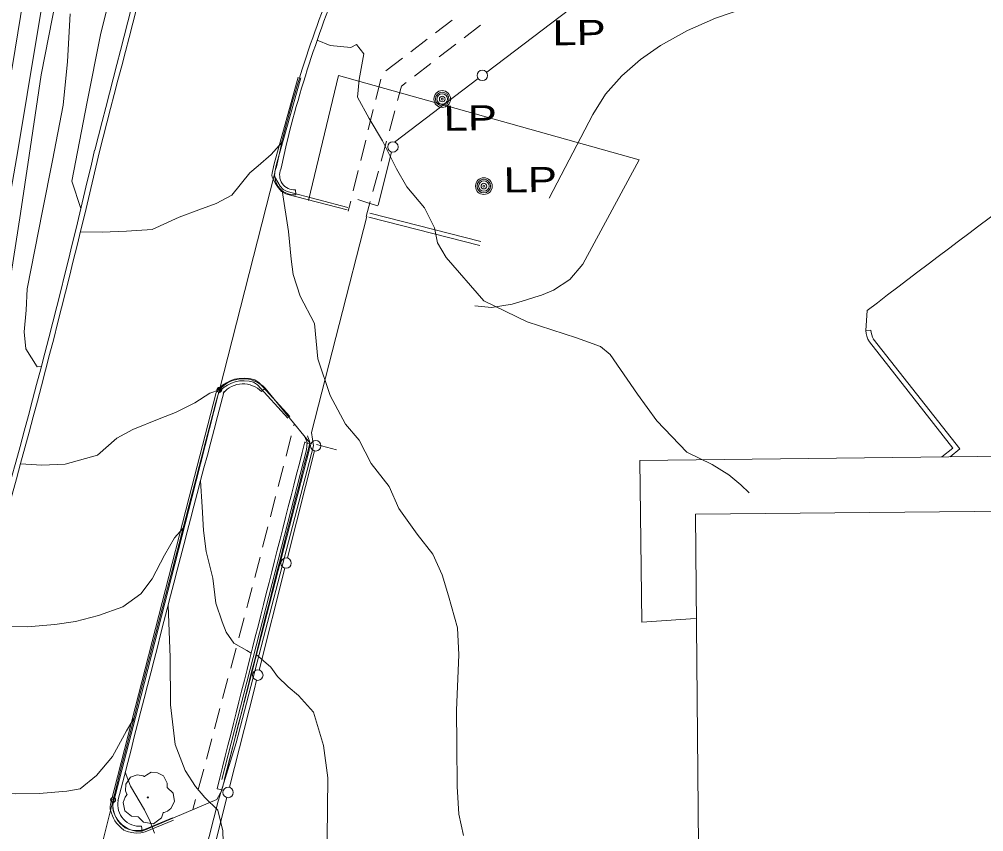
# Model space of a CAD drawing. Extents: x 2361284 to 2366480, y 6976556 to 6985346.
# Drawn here: x 2365183.3 to 2365368, y 6980179.9 to 6980335.4 of the extents above; entities that cross this region are included whole.
import ezdxf

# ---------------------------------------------------------------- set-up
doc = ezdxf.new("R2010")
doc.units = 0
doc.header["$LTSCALE"] = 1.9
doc.header["$PDMODE"] = 32
doc.header["$PDSIZE"] = 0.95
for name, color, linetype, lineweight in [('12', 7, 'Continuous', 13), ('13', 7, 'Continuous', 13), ('16', 7, 'Continuous', 13), ('19', 7, 'Continuous', 13), ('3', 7, 'Continuous', 13), ('4', 7, 'Continuous', 13), ('5', 7, 'Continuous', 13), ('7', 7, 'Continuous', 13)]:
    doc.layers.add(name, color=color, linetype=linetype, lineweight=lineweight)

msp = doc.modelspace()

# ---------------------------------------------------------------- linework, layer by layer
at = {"layer": '12'}
for points in [[(2365201.561, 6980486.209), (2365201.193, 6980483.866), (2365199.86, 6980478.923), (2365199.024, 6980468.994), (2365200.388, 6980460.167), (2365201.896, 6980445.671), (2365201.447, 6980432.976), (2365199.992, 6980419.81), (2365199.032, 6980411.391), (2365198.753, 6980398.678), (2365197.934, 6980389.119), (2365195.93, 6980372.68), (2365194.021, 6980356.771), (2365191.092, 6980343.032), (2365187.525, 6980324.776), (2365185.231, 6980309.324), (2365183.556, 6980298.248), (2365180.86, 6980281.021)], [(2365221.62, 6980264.488), (2365219.806, 6980263.811), (2365216.893, 6980262.003), (2365213.211, 6980260.118), (2365210.092, 6980258.928), (2365205.081, 6980256.9), (2365201.977, 6980255.201), (2365198.287, 6980251.996), (2365192.124, 6980250.247), (2365187.646, 6980250.034), (2365183.542, 6980250.315)], [(2365227.719, 6980214.093), (2365226.855, 6980214.564), (2365224.401, 6980216.011), (2365222.911, 6980218.127), (2365222.182, 6980220.1), (2365220.958, 6980223.67), (2365220.353, 6980228.424), (2365219.094, 6980233.513), (2365218.576, 6980237.538), (2365218.333, 6980242.055), (2365218.035, 6980247.083)], [(2365267.899, 6980126.961), (2365267.061, 6980127.803), (2365265.962, 6980131.952), (2365265.329, 6980135.437), (2365263.806, 6980138.882), (2365260.28, 6980140.619), (2365257.599, 6980141.813), (2365251.771, 6980144.578), (2365249.122, 6980147.603), (2365246.584, 6980150.549), (2365242.546, 6980153.481), (2365240.911, 6980157.204), (2365240.852, 6980159.155), (2365241.571, 6980165.562), (2365242.256, 6980172.379), (2365242.287, 6980178.681), (2365242.377, 6980190.211), (2365241.558, 6980196.403), (2365239.637, 6980202.806), (2365236.777, 6980205.979), (2365234.801, 6980207.631), (2365232.753, 6980209.601), (2365231.486, 6980211.429), (2365228.642, 6980213.841)]]:
    msp.add_lwpolyline(points, dxfattribs=at)
at = {"layer": '13'}
for points in [[(2365196.379, 6980486.35), (2365196.236, 6980484.619), (2365195.424, 6980480.561), (2365194.863, 6980474.325), (2365194.423, 6980465.919), (2365194.662, 6980454.492), (2365195.998, 6980444.394), (2365197.268, 6980433.866), (2365195.872, 6980425.012), (2365194.635, 6980414.159), (2365193.468, 6980400.198), (2365191.624, 6980388.049), (2365190.248, 6980380.246), (2365188.666, 6980368.88), (2365186.802, 6980357.652), (2365185.476, 6980348.809), (2365184.047, 6980339.125), (2365182.037, 6980326.584), (2365178.966, 6980309.814), (2365177.469, 6980301.21), (2365175.133, 6980287.057), (2365174.152, 6980282.967)], [(2365206.651, 6980486.068), (2365206.493, 6980484.876), (2365205.815, 6980479.379), (2365205.011, 6980469.221), (2365205.852, 6980459.729), (2365206.537, 6980447.565), (2365207, 6980437.828), (2365206.844, 6980422.717), (2365206.647, 6980415.043), (2365206.183, 6980403.849), (2365205.907, 6980393.955), (2365204.764, 6980382.814), (2365203.097, 6980371.958), (2365200.644, 6980357.554), (2365200.469, 6980347.552), (2365200.482, 6980338.851), (2365198.883, 6980332.445), (2365196.325, 6980319.611), (2365193.379, 6980304.411), (2365195.118, 6980299.208)], [(2365187.723, 6980338.67), (2365184.81, 6980321.022), (2365183.032, 6980310.223), (2365181.25, 6980299.946), (2365178.933, 6980285.923), (2365175.905, 6980274.284), (2365173.904, 6980263.864), (2365171.912, 6980251.395), (2365170.139, 6980241.196), (2365168.319, 6980230.65), (2365167.085, 6980222.618), (2365167.041, 6980217.786), (2365167.18, 6980213.737), (2365167.958, 6980209.735), (2365169.731, 6980206.282)], [(2365193.064, 6980336.461), (2365192.541, 6980327.344), (2365191.731, 6980318.957), (2365189.641, 6980308.356), (2365187.732, 6980298.747), (2365184.843, 6980283.829), (2365184.642, 6980279.747), (2365184.222, 6980275.553), (2365184.582, 6980272.356), (2365186.76, 6980268.856), (2365187.536, 6980268.954)], [(2365323.083, 6980244.742), (2365321.478, 6980246.287), (2365319.16, 6980248.235), (2365316.011, 6980250.215), (2365311.168, 6980252.539), (2365305.381, 6980258.564), (2365301.692, 6980263.659), (2365296.43, 6980271.26), (2365294.574, 6980272.749), (2365289.989, 6980274.458), (2365280.55, 6980277.519), (2365272.24, 6980281.53), (2365265.051, 6980289.823), (2365263.424, 6980292.638), (2365262.837, 6980295.482), (2365260.892, 6980299.293), (2365257.513, 6980303.331), (2365255.55, 6980306.782), (2365252.879, 6980312.158), (2365250.277, 6980316.414), (2365248.088, 6980320.493), (2365248.376, 6980323.875), (2365249.309, 6980328.814), (2365247.913, 6980330.571), (2365246.808, 6980330.02), (2365242.854, 6980330.363), (2365240.354, 6980331.399)], [(2365233.552, 6980311.785), (2365231.553, 6980309.524), (2365229.022, 6980307.37), (2365227.425, 6980305.995), (2365224.006, 6980301.712), (2365221.011, 6980300.114), (2365217.672, 6980298.922), (2365213.925, 6980297.506), (2365208.737, 6980295.178), (2365203.85, 6980294.841), (2365199.202, 6980294.677), (2365195.011, 6980294.687)], [(2365268.393, 6980179.149), (2365267.494, 6980183.24), (2365267.184, 6980188.557), (2365267.077, 6980196.626), (2365267.025, 6980203.147), (2365267.222, 6980207.669), (2365267.504, 6980213.741), (2365267.235, 6980218.929), (2365265.517, 6980225.054), (2365264.289, 6980229.062), (2365262.511, 6980233.035), (2365259.525, 6980236.837), (2365256.008, 6980241.763), (2365254.158, 6980245.976), (2365250.715, 6980250.364), (2365248.363, 6980254.832), (2365245.803, 6980257.928), (2365242.841, 6980263.41), (2365240.454, 6980270.407), (2365239.83, 6980277.162), (2365237.12, 6980282.436), (2365235.751, 6980286.533), (2365235.353, 6980289.491), (2365234.842, 6980294.766), (2365233.629, 6980302.614)], [(2365214.652, 6980237.96), (2365213.049, 6980236.165), (2365211.12, 6980232.847), (2365208.743, 6980228.284), (2365206.6, 6980225.413), (2365203.134, 6980222.94), (2365198.49, 6980221.275), (2365194.07, 6980220.113), (2365190.105, 6980219.575), (2365184.808, 6980219.115), (2365181.447, 6980219.263), (2365174.958, 6980220.271)], [(2365222.554, 6980171.442), (2365222.263, 6980180.06), (2365221.345, 6980184.001), (2365218.832, 6980186.457), (2365217.082, 6980188.55), (2365215.062, 6980191.621), (2365213.185, 6980196.614), (2365212.283, 6980204.196), (2365212.226, 6980213.315), (2365211.802, 6980223.183)], [(2365205.247, 6980201.569), (2365203.85, 6980199.205), (2365201.136, 6980194.319), (2365198.071, 6980190.65), (2365194.985, 6980188.13), (2365192.439, 6980187.666), (2365187.123, 6980187.245), (2365182.512, 6980187.182), (2365176.659, 6980187.576), (2365171.306, 6980188.895), (2365166.16, 6980191.616)], [(2365209.186, 6980179.606), (2365208.303, 6980181.998), (2365207.313, 6980184.087), (2365204.58, 6980188.612), (2365203.615, 6980191.312)]]:
    msp.add_lwpolyline(points, dxfattribs=at)
at = {"layer": '16'}
for points in [[(2365203.955, 6980187.035), (2365203.975, 6980187.046), (2365203.895, 6980187.115), (2365203.659, 6980187.743), (2365203.696, 6980189.023), (2365204.584, 6980190.322), (2365205.89, 6980190.804), (2365207.011, 6980190.615), (2365207.243, 6980190.487), (2365207.313, 6980190.487), (2365207.362, 6980190.528), (2365207.71, 6980190.821), (2365208.575, 6980191.27), (2365209.786, 6980191.201), (2365210.902, 6980190.612), (2365211.635, 6980189.189), (2365211.643, 6980188.329)], [(2365211.633, 6980188.348), (2365212.773, 6980187.289), (2365213.059, 6980185.702), (2365212.351, 6980184.375), (2365211.696, 6980183.829), (2365211.028, 6980183.612), (2365210.878, 6980183.601), (2365210.859, 6980183.491), (2365210.538, 6980182.588), (2365208.999, 6980181.423), (2365207.106, 6980181.705), (2365206.207, 6980182.647), (2365206.136, 6980182.776), (2365206.016, 6980182.755), (2365204.805, 6980182.873), (2365203.535, 6980183.871), (2365203.19, 6980185.508), (2365203.56, 6980186.532), (2365203.886, 6980186.975), (2365203.955, 6980187.025)]]:
    msp.add_lwpolyline(points, dxfattribs=at)
msp.add_circle((2365207.921, 6980186.463), 0.1, dxfattribs=at)
at = {"layer": '19'}
for p, q in [((2365263.022, 6980332.835), (2365266.199, 6980335.256)), ((2365271.648, 6980334.278), (2365268.482, 6980331.837)), ((2365258.257, 6980329.199), (2365261.434, 6980331.62)), ((2365266.893, 6980330.621), (2365263.726, 6980328.181)), ((2365253.492, 6980325.554), (2365256.669, 6980327.984)), ((2365262.138, 6980326.956), (2365258.972, 6980324.516)), ((2365251.573, 6980320.056), (2365252.527, 6980323.934)), ((2365250.138, 6980314.222), (2365251.091, 6980318.112)), ((2365255.225, 6980317.891), (2365254.171, 6980314.031)), ((2365248.704, 6980308.387), (2365249.657, 6980312.278)), ((2365253.65, 6980312.096), (2365252.596, 6980308.234)), ((2365247.269, 6980302.554), (2365248.222, 6980306.443)), ((2365252.075, 6980306.299), (2365251.02, 6980302.439)), ((2365246.306, 6980298.664), (2365246.787, 6980300.609)), ((2365250.499, 6980300.504), (2365249.726, 6980297.657)), ((2365235.886, 6980257.603), (2365235.973, 6980257.944)), ((2365234.391, 6980251.799), (2365235.384, 6980255.668)), ((2365232.897, 6980245.994), (2365233.89, 6980249.864)), ((2365231.402, 6980240.189), (2365232.395, 6980244.058)), ((2365229.907, 6980234.385), (2365230.901, 6980238.255)), ((2365228.401, 6980228.581), (2365229.405, 6980232.451)), ((2365225.342, 6980216.98), (2365226.375, 6980220.84)), ((2365223.787, 6980211.186), (2365224.82, 6980215.045)), ((2365222.242, 6980205.391), (2365223.275, 6980209.251)), ((2365220.697, 6980199.595), (2365221.73, 6980203.456)), ((2365219.142, 6980193.8), (2365220.175, 6980197.66)), ((2365217.587, 6980188.005), (2365218.62, 6980191.865)), ((2365216.544, 6980184.135), (2365217.065, 6980186.07))]:
    msp.add_line(p, q, dxfattribs=at)
for points in [[(2365257.383, 6980323.292), (2365256.5, 6980322.613), (2365255.746, 6980319.826)], [(2365226.887, 6980222.776), (2365227.09, 6980223.518), (2365227.9, 6980226.646)]]:
    msp.add_lwpolyline(points, dxfattribs=at)
at = {"layer": '3'}
for p, q in [((2365197.74, 6980310.329), (2365197.746, 6980310.354)), ((2365198.675, 6980310.112), (2365198.675, 6980310.113)), ((2365232.209, 6980305.73), (2365221.62, 6980264.488)), ((2365236.186, 6980302.768), (2365236.256, 6980301.809)), ((2365234.447, 6980301.958), (2365246.08, 6980298.914)), ((2365271.502, 6980292.108), (2365250.26, 6980297.525)), ((2365271.7, 6980292.883), (2365250.458, 6980298.301)), ((2365346.388, 6980275.885), (2365345.429, 6980275.846)), ((2365220.934, 6980263.692), (2365215.848, 6980243.94)), ((2365221.418, 6980263.567), (2365216.332, 6980243.815)), ((2365222.354, 6980263.869), (2365222.548, 6980264.242)), ((2365229.704, 6980264.135), (2365230.378, 6980264.811)), ((2365238.937, 6980254.302), (2365230.388, 6980264.801)), ((2365239.651, 6980253.79), (2365239.269, 6980256.332)), ((2365237.966, 6980254.393), (2365238.899, 6980254.162)), ((2365238.008, 6980255.47), (2365238.41, 6980254.4)), ((2365238.41, 6980254.4), (2365238.296, 6980252.993)), ((2365238.476, 6980255.646), (2365238.918, 6980254.47)), ((2365238.918, 6980254.47), (2365238.791, 6980252.91)), ((2365238.296, 6980252.993), (2365222.068, 6980189.871)), ((2365238.791, 6980252.91), (2365222.552, 6980189.746)), ((2365423.216, 6980252.363), (2365302.157, 6980250.974)), ((2365302.157, 6980250.974), (2365302.517, 6980220.02)), ((2365215.848, 6980243.94), (2365205.502, 6980203.591)), ((2365205.987, 6980203.466), (2365216.332, 6980243.815)), ((2365302.517, 6980220.02), (2365312.826, 6980220.693)), ((2365200.76, 6980185.181), (2365205.502, 6980203.591)), ((2365221.186, 6980188.129), (2365222.118, 6980187.898)), ((2365201.275, 6980186.02), (2365190.347, 6980142.604)), ((2365202.205, 6980185.784), (2365202.22, 6980185.853)), ((2365206.723, 6980180.973), (2365206.812, 6980180.013))]:
    msp.add_line(p, q, dxfattribs=at)
for points in [[(2365397.032, 6980376.8), (2365359.511, 6980347.64), (2365356.127, 6980345.337), (2365352.467, 6980343.461), (2365348.603, 6980342.044), (2365344.605, 6980341.117), (2365328.044, 6980338.873), (2365322.275, 6980337.513), (2365316.652, 6980335.623), (2365311.234, 6980333.229)], [(2365311.234, 6980333.229), (2365306.08, 6980330.356), (2365302.262, 6980327.702), (2365298.703, 6980324.595), (2365295.59, 6980321.077), (2365293.106, 6980317.19), (2365284.766, 6980301.132)], [(2365238.69, 6980300.712), (2365244.432, 6980324.652), (2365302.033, 6980308.481), (2365291.201, 6980288.536), (2365288.758, 6980285.591), (2365285.58, 6980283.548), (2365283.286, 6980282.608), (2365282.011, 6980282.212), (2365280.239, 6980281.651), (2365277.672, 6980280.898), (2365273.735, 6980280.264), (2365270.559, 6980280.541)], [(2365236.723, 6980324.334), (2365232.101, 6980307.761), (2365231.773, 6980306.292), (2365231.716, 6980305.948), (2365231.7, 6980305.562), (2365231.758, 6980305.155), (2365231.907, 6980304.796), (2365232.369, 6980303.994), (2365232.874, 6980303.178), (2365233.534, 6980302.432), (2365234.338, 6980302.001)], [(2365237.205, 6980324.2), (2365232.586, 6980307.64), (2365232.264, 6980306.196), (2365232.214, 6980305.897), (2365232.202, 6980305.588), (2365232.244, 6980305.288), (2365232.357, 6980305.018), (2365232.798, 6980304.251), (2365233.277, 6980303.477), (2365233.849, 6980302.83), (2365234.574, 6980302.442), (2365246.206, 6980299.397)], [(2365233.551, 6980311.784), (2365233.552, 6980311.785), (2365232.546, 6980307.134), (2365232.545, 6980307.134)], [(2365234.484, 6980311.557), (2365234.493, 6980311.583), (2365233.488, 6980306.933), (2365233.418, 6980306.735)], [(2365249.864, 6980297.664), (2365239.239, 6980256.337), (2365239.269, 6980256.332)], [(2365345.692, 6980279.678), (2365345.693, 6980279.678), (2365345.429, 6980275.846)], [(2365346.089, 6980273.672), (2365346.089, 6980273.672), (2365362.083, 6980253.323), (2365359.996, 6980251.637)], [(2365346.91, 6980274.169), (2365346.843, 6980274.269), (2365363.426, 6980253.176), (2365361.543, 6980251.655)], [(2365235.124, 6980259.403), (2365229.226, 6980265.805), (2365228.4, 6980266.381), (2365227.395, 6980266.655), (2365226.374, 6980266.719), (2365225.39, 6980266.676), (2365224.534, 6980266.521), (2365223.717, 6980266.216), (2365222.961, 6980265.822), (2365222.245, 6980265.38), (2365221.834, 6980265.069), (2365221.454, 6980264.68), (2365221.14, 6980264.22), (2365220.953, 6980263.752)], [(2365234.757, 6980259.064), (2365228.895, 6980265.426), (2365228.185, 6980265.922), (2365227.313, 6980266.159), (2365226.37, 6980266.218), (2365225.446, 6980266.178), (2365224.667, 6980266.037), (2365223.921, 6980265.758), (2365223.208, 6980265.387), (2365222.528, 6980264.966), (2365222.165, 6980264.693), (2365221.842, 6980264.362), (2365221.584, 6980263.984), (2365221.418, 6980263.567)], [(2365313.697, 6980133.02), (2365244.878, 6980153.552), (2365212.036, 6980148.966), (2365221.403, 6980185.734), (2365224.852, 6980196.928), (2365239.651, 6980253.79)], [(2365212.657, 6980182.549), (2365207.275, 6980180.356), (2365206.519, 6980180.157), (2365205.717, 6980180.125), (2365204.908, 6980180.224), (2365204.134, 6980180.417), (2365203.608, 6980180.659), (2365203.137, 6980181.013), (2365202.71, 6980181.435), (2365202.318, 6980181.882), (2365202.03, 6980182.273), (2365201.791, 6980182.697), (2365201.592, 6980183.144), (2365201.424, 6980183.602), (2365201.313, 6980183.957), (2365201.23, 6980184.325), (2365201.199, 6980184.695), (2365201.244, 6980185.057), (2365205.987, 6980203.466)], [(2365206.812, 6980180.013), (2365221.105, 6980186.069), (2365222.138, 6980187.928)], [(2365212.846, 6980182.086), (2365207.433, 6980179.88), (2365206.593, 6980179.66), (2365205.696, 6980179.624), (2365204.817, 6980179.731), (2365203.967, 6980179.943), (2365203.351, 6980180.227), (2365202.81, 6980180.633), (2365202.346, 6980181.092), (2365201.928, 6980181.568), (2365201.609, 6980182.001), (2365201.344, 6980182.473), (2365201.129, 6980182.956), (2365200.951, 6980183.441), (2365200.83, 6980183.827), (2365200.735, 6980184.249), (2365200.697, 6980184.705), (2365200.748, 6980185.118)]]:
    msp.add_lwpolyline(points, dxfattribs=at)
for centre, radius, start, end in [((2341678.824, 6986413.794), 24297.976, 345.45198, 345.87711), ((2341678.824, 6986413.794), 24298.937, 345.45198, 345.87711), ((2365441.105, 6980261.187), 213.632, 155.72104, 166.29971), ((2365441.105, 6980261.187), 212.672, 155.72104, 166.29972), ((2368356.289, 6976330), 4966.252, 126.41536, 127.31605), ((2363698.685, 6980658.001), 1538.844, 339.60851, 346.94239), ((2363698.685, 6980658.001), 1539.804, 339.60851, 346.94239), ((2365235.973, 6980305.568), 3.769, 155.44752, 274.29681), ((2365235.973, 6980305.568), 2.809, 155.44753, 274.29681), ((2365350.013, 6980276.051), 4.589, 182.56047, 211.2257), ((2365350.013, 6980276.051), 3.629, 182.56046, 211.22569), ((2365226.146, 6980260.671), 5.92, 44.23854, 139.85693), ((2365226.146, 6980260.671), 4.96, 44.23854, 139.85693), ((2373419.317, 6978097.126), 8479.369, 165.19062, 165.73836), ((2373419.317, 6978097.126), 8478.409, 165.19062, 165.73836), ((2378129.38, 6976953.913), 13307.202, 165.63885, 165.93381), ((2378129.38, 6976953.913), 13306.242, 165.63885, 165.93381), ((2365206.332, 6980185.126), 5.135, 169.96988, 275.37079), ((2365206.332, 6980185.126), 4.175, 169.96989, 275.37079)]:
    msp.add_arc(centre, radius, start, end, dxfattribs=at)
for p in [(2365221.62, 6980264.488), (2365201.275, 6980186.02)]:
    msp.add_point(p, dxfattribs=at)
at = {"layer": '4'}
for centre, radius in [((2365264.293, 6980320.137), 1.6), ((2365264.293, 6980320.137), 1.3), ((2365264.293, 6980320.137), 1), ((2365264.293, 6980320.137), 0.539), ((2365264.293, 6980320.137), 0.192), ((2365272.271, 6980303.471), 1.6), ((2365272.271, 6980303.471), 1.3), ((2365272.271, 6980303.471), 1), ((2365272.271, 6980303.471), 0.539), ((2365272.271, 6980303.471), 0.192)]:
    msp.add_circle(centre, radius, dxfattribs=at)
at = {"layer": '5'}
for p, q in [((2365255.131, 6980311.9), (2365271.176, 6980324.052)), ((2365252.046, 6980299.849), (2365254.61, 6980309.994)), ((2365234.656, 6980232.32), (2365239.832, 6980252.791)), ((2365229.22, 6980210.818), (2365234.156, 6980230.336)), ((2365218.107, 6980166.929), (2365223.052, 6980186.447))]:
    msp.add_line(p, q, dxfattribs=at)
for points in [[(2365272.814, 6980325.287), (2365288.711, 6980337.33), (2365289.644, 6980338.029)], [(2365251.946, 6980299.679), (2365250.053, 6980300.294), (2365248.151, 6980300.911)], [(2365240.198, 6980254.045), (2365242.121, 6980253.532), (2365244.053, 6980253.017)], [(2365223.553, 6980188.432), (2365228.256, 6980207.018), (2365228.729, 6980208.893)]]:
    msp.add_lwpolyline(points, dxfattribs=at)
for centre in [(2365271.975, 6980324.654), (2365254.854, 6980310.96), (2365240.078, 6980253.769), (2365234.401, 6980231.316), (2365228.978, 6980209.871), (2365223.294, 6980187.419)]:
    msp.add_circle(centre, 1, dxfattribs=at)
at = {"layer": '7'}
msp.add_lwpolyline([(2365412.936, 6980241.66), (2365312.807, 6980240.656), (2365313.86, 6980120.548)], dxfattribs=at)

# ---------------------------------------------------------------- texts
at = {"layer": '4', "width": 1.3}
for p in [(2365280.777, 6980330.373), (2365259.951, 6980314.026), (2365271.443, 6980302.213)]:
    msp.add_text('  LP', height=4.799, rotation=0.545, dxfattribs=at).set_placement(p)

doc.saveas('drawing.dxf')
